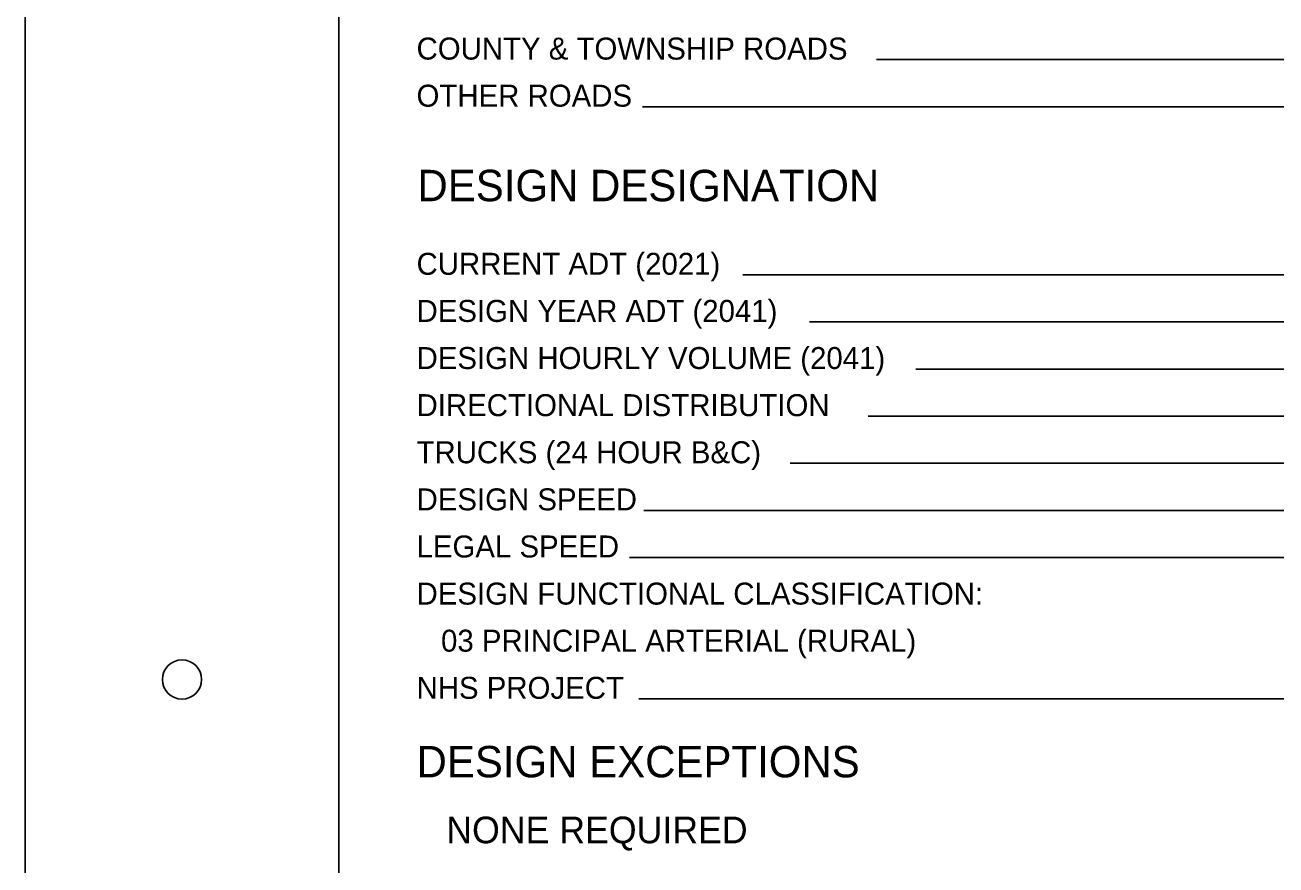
# Model space of a CAD drawing. Extents: x 10.6 to 44.6, y -2.6 to 23.4.
# Drawn here: x 10.6 to 18.57, y 7 to 12.34 of the extents above; entities that cross this region are included whole.
import ezdxf

# ---------------------------------------------------------------- set-up
doc = ezdxf.new("R2010")
doc.units = 0
for name, color, linetype in [('SH_Border', 7, 'Continuous'), ('SH_Cut_Line', 7, 'Continuous'), ('SH_Data', 7, 'Continuous')]:
    doc.layers.add(name, color=color, linetype=linetype)

msp = doc.modelspace()

# ---------------------------------------------------------------- linework, layer by layer
at = {"layer": 'SH_Border'}
msp.add_lwpolyline([(12.6028, 22.9265), (44.1028, 22.9265), (44.1028, 1.9265), (12.6028, 1.9265)], close=True, dxfattribs=at)
msp.add_circle((11.6028, 8.1765), 0.125, dxfattribs=at)
at = {"layer": 'SH_Cut_Line'}
msp.add_lwpolyline([(10.6028, 1.4265), (44.6028, 1.4265), (44.6028, 23.4265), (10.6028, 23.4265)], close=True, dxfattribs=at)
at = {"layer": 'SH_Data'}
for p, q in [((18.8028, 12.124), (16.0268, 12.124)), ((18.8028, 11.824), (14.5376, 11.824)), ((18.7452, 10.7535), (15.1765, 10.7535)), ((18.7396, 10.4535), (15.6015, 10.4535)), ((18.7396, 10.1535), (16.2787, 10.1535)), ((18.7396, 9.8535), (15.974, 9.8535)), ((18.7396, 9.5535), (15.4774, 9.5535)), ((18.7396, 9.2535), (14.5445, 9.2535)), ((18.7396, 8.9535), (14.4542, 8.9535)), ((18.7396, 8.0535), (14.5144, 8.0535))]:
    msp.add_line(p, q, dxfattribs=at)

# ---------------------------------------------------------------- texts
for s, height, p in [('COUNTY & TOWNSHIP ROADS', 0.14, (13.0972, 12.124)), ('OTHER ROADS', 0.14, (13.0972, 11.824)), ('DESIGN DESIGNATION', 0.2, (13.1028, 11.222)), ('CURRENT ADT (2021)', 0.14, (13.0972, 10.7535)), ('DESIGN YEAR ADT (2041)', 0.14, (13.0972, 10.4535)), ('DESIGN HOURLY VOLUME (2041)', 0.14, (13.0972, 10.1535)), ('DIRECTIONAL DISTRIBUTION', 0.14, (13.0972, 9.8535)), ('TRUCKS (24 HOUR B&C)', 0.14, (13.0972, 9.5535)), ('DESIGN SPEED', 0.14, (13.0972, 9.2535)), ('LEGAL SPEED', 0.14, (13.0972, 8.9535)), ('DESIGN FUNCTIONAL CLASSIFICATION:', 0.14, (13.0972, 8.6535)), ('   03 PRINCIPAL ARTERIAL (RURAL)', 0.14, (13.0972, 8.3535)), ('NHS PROJECT', 0.14, (13.0972, 8.0535)), ('DESIGN EXCEPTIONS', 0.2, (13.0972, 7.5535)), ('   NONE REQUIRED', 0.17, (13.0972, 7.1335))]:
    msp.add_text(s, height=height, dxfattribs=at).set_placement(p)

doc.saveas('drawing.dxf')
